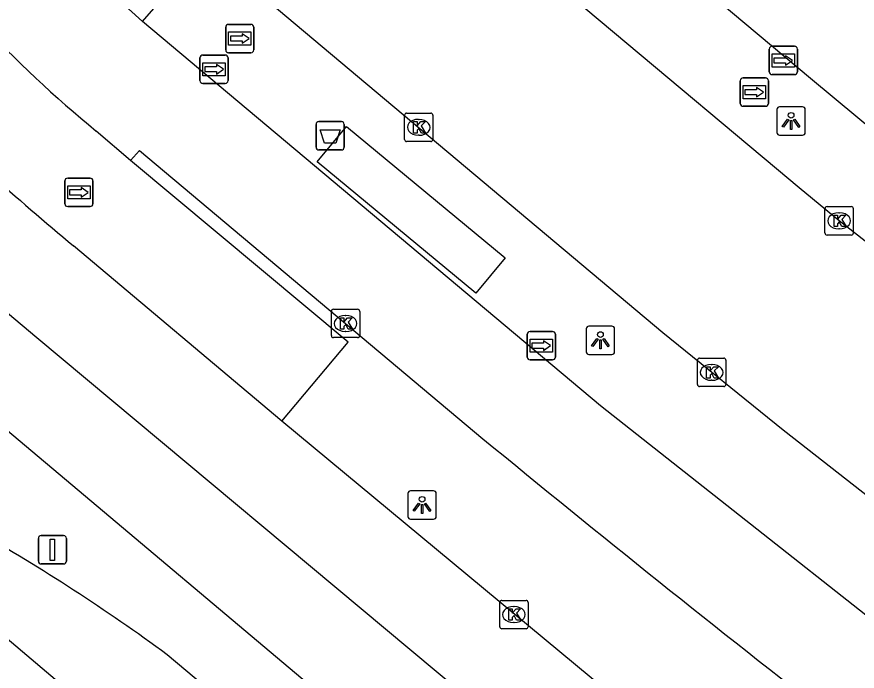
# Model space of a CAD drawing. Extents: x 156414 to 157775, y 382335 to 383765.
# Drawn here: x 157026.08 to 157055.68, y 382855.96 to 382879 of the extents above; entities that cross this region are included whole.
import ezdxf

# ---------------------------------------------------------------- set-up
doc = ezdxf.new("R2010")
doc.units = 0
for name, color, linetype in [('IMGEO_Afvalbak', 7, 'Continuous'), ('IMGEO_Fietspad_gesloten', 7, 'Continuous'), ('IMGEO_Kolk', 7, 'Continuous'), ('IMGEO_Lichtpunt', 7, 'Continuous'), ('IMGEO_OVBaan_gesloten', 7, 'Continuous'), ('IMGEO_Rijbaan_regionaal_gesloten', 7, 'Continuous'), ('IMGEO_Verkeersbordpaal', 7, 'Continuous'), ('IMGEO_Voetpad_open', 7, 'Continuous'), ('IMGEO_Wegwijzer', 7, 'Continuous')]:
    doc.layers.add(name, color=color, linetype=linetype)

msp = doc.modelspace()

# ---------------------------------------------------------------- linework, layer by layer
at = {"layer": 'IMGEO_Afvalbak'}
for p, q in [((157036.617, 382874.411), (157036.617, 382875.211)), ((157036.617, 382875.211), (157036.617, 382874.411)), ((157036.717, 382875.311), (157037.507, 382875.311)), ((157037.507, 382875.311), (157036.717, 382875.311)), ((157037.607, 382875.211), (157037.607, 382874.411)), ((157037.607, 382874.411), (157037.607, 382875.211)), ((157037.507, 382874.311), (157036.717, 382874.311)), ((157036.717, 382874.311), (157037.507, 382874.311))]:
    msp.add_line(p, q, dxfattribs=at)
msp.add_lwpolyline([(157036.76, 382875.025), (157037.464, 382875.025), (157037.315, 382874.555), (157036.909, 382874.555), (157036.76, 382875.025)], dxfattribs=at)
for centre, start, end in [((157036.717, 382875.211), 90, 180), ((157036.717, 382875.211), 90, 180), ((157037.507, 382875.211), 0, 90), ((157037.507, 382875.211), 360, 90), ((157036.717, 382874.411), 180, 270), ((157036.717, 382874.411), 180, 270), ((157037.507, 382874.411), 270, 0), ((157037.507, 382874.411), 270, 0)]:
    msp.add_arc(centre, 0.1, start, end, dxfattribs=at)
at = {"layer": 'IMGEO_Fietspad_gesloten'}
for points in [[(157030.505, 382878.828), (157028.998, 382880.207)], [(157069.469, 382847.528), (157061.485, 382853.595), (157046.631, 382865.299), (157030.505, 382878.828)], [(157030.078, 382873.936), (157028.875, 382874.978)], [(157030.078, 382873.936), (157030.398, 382874.288), (157042.493, 382864.147)]]:
    msp.add_lwpolyline(points, dxfattribs=at)
for centre, radius, start, end in [((157055.885, 382908.009), 42.668, 223.1292, 230.7268), ((157425.286, 383329.962), 602.922, 230.587626, 232.101743)]:
    msp.add_arc(centre, radius, start, end, dxfattribs=at)
at = {"layer": 'IMGEO_Kolk'}
for p, q in [((157039.731, 382874.682), (157039.731, 382875.534)), ((157039.806, 382875.608), (157040.658, 382875.608)), ((157040.732, 382875.534), (157040.732, 382874.682)), ((157040.219, 382875.388), (157040.244, 382875.388)), ((157040.658, 382874.608), (157039.806, 382874.608)), ((157040.242, 382874.828), (157040.217, 382874.828)), ((157054.538, 382871.39), (157054.538, 382872.242)), ((157054.613, 382872.316), (157055.465, 382872.316)), ((157055.539, 382872.242), (157055.539, 382871.39)), ((157055.026, 382872.096), (157055.051, 382872.096)), ((157055.049, 382871.536), (157055.024, 382871.536)), ((157055.465, 382871.316), (157054.613, 382871.316)), ((157037.229, 382868.704), (157038.081, 382868.704)), ((157037.154, 382867.778), (157037.154, 382868.63)), ((157037.642, 382868.484), (157037.667, 382868.484)), ((157038.155, 382868.63), (157038.155, 382867.778)), ((157037.665, 382867.924), (157037.64, 382867.924)), ((157038.081, 382867.704), (157037.229, 382867.704)), ((157050.049, 382866.056), (157050.049, 382866.908)), ((157050.124, 382866.982), (157050.976, 382866.982)), ((157051.05, 382866.908), (157051.05, 382866.056)), ((157050.537, 382866.762), (157050.562, 382866.762)), ((157050.56, 382866.202), (157050.535, 382866.202)), ((157050.976, 382865.982), (157050.124, 382865.982)), ((157043.084, 382857.529), (157043.084, 382858.381)), ((157043.159, 382858.455), (157044.011, 382858.455)), ((157044.085, 382858.381), (157044.085, 382857.529)), ((157043.572, 382858.235), (157043.597, 382858.235)), ((157044.011, 382857.455), (157043.159, 382857.455)), ((157043.595, 382857.675), (157043.57, 382857.675))]:
    msp.add_line(p, q, dxfattribs=at)
for points in [[(157039.731, 382874.682), (157039.731, 382875.534)], [(157039.806, 382875.608), (157040.658, 382875.608)], [(157040.732, 382875.534), (157040.732, 382874.682)], [(157040.052, 382875.308), (157040.175, 382875.308), (157040.175, 382875.157), (157040.305, 382875.308), (157040.469, 382875.308), (157040.323, 382875.157), (157040.476, 382874.908), (157040.324, 382874.908), (157040.239, 382875.072), (157040.175, 382875.005), (157040.175, 382874.908), (157040.052, 382874.908), (157040.052, 382875.308)], [(157040.658, 382874.608), (157039.806, 382874.608)], [(157054.538, 382871.39), (157054.538, 382872.242)], [(157054.613, 382872.316), (157055.465, 382872.316)], [(157055.539, 382872.242), (157055.539, 382871.39)], [(157054.859, 382872.016), (157054.982, 382872.016), (157054.982, 382871.865), (157055.112, 382872.016), (157055.276, 382872.016), (157055.13, 382871.865), (157055.283, 382871.616), (157055.131, 382871.616), (157055.046, 382871.78), (157054.982, 382871.713), (157054.982, 382871.616), (157054.859, 382871.616), (157054.859, 382872.016)], [(157055.465, 382871.316), (157054.613, 382871.316)], [(157037.229, 382868.704), (157038.081, 382868.704)], [(157037.154, 382867.778), (157037.154, 382868.63)], [(157037.475, 382868.404), (157037.598, 382868.404), (157037.598, 382868.253), (157037.728, 382868.404), (157037.892, 382868.404), (157037.746, 382868.253), (157037.899, 382868.004), (157037.747, 382868.004), (157037.662, 382868.168), (157037.598, 382868.101), (157037.598, 382868.004), (157037.475, 382868.004), (157037.475, 382868.404)], [(157038.155, 382868.63), (157038.155, 382867.778)], [(157038.081, 382867.704), (157037.229, 382867.704)], [(157050.049, 382866.056), (157050.049, 382866.908)], [(157050.124, 382866.982), (157050.976, 382866.982)], [(157051.05, 382866.908), (157051.05, 382866.056)], [(157050.37, 382866.682), (157050.493, 382866.682), (157050.493, 382866.531), (157050.623, 382866.682), (157050.787, 382866.682), (157050.641, 382866.531), (157050.794, 382866.282), (157050.642, 382866.282), (157050.557, 382866.446), (157050.493, 382866.379), (157050.493, 382866.282), (157050.37, 382866.282), (157050.37, 382866.682)], [(157050.976, 382865.982), (157050.124, 382865.982)], [(157043.084, 382857.529), (157043.084, 382858.381)], [(157043.159, 382858.455), (157044.011, 382858.455)], [(157044.085, 382858.381), (157044.085, 382857.529)], [(157043.405, 382858.155), (157043.528, 382858.155), (157043.528, 382858.004), (157043.658, 382858.155), (157043.822, 382858.155), (157043.676, 382858.004), (157043.829, 382857.755), (157043.677, 382857.755), (157043.592, 382857.919), (157043.528, 382857.852), (157043.528, 382857.755), (157043.405, 382857.755), (157043.405, 382858.155)], [(157044.011, 382857.455), (157043.159, 382857.455)]]:
    msp.add_lwpolyline(points, dxfattribs=at)
for centre, start, end in [((157039.808, 382875.532), 91.552, 178.448), ((157039.808, 382875.532), 91.552, 178.448), ((157040.656, 382875.532), 1.552, 88.448), ((157040.656, 382875.532), 1.552, 88.448), ((157039.808, 382874.684), 181.552, 268.448), ((157039.808, 382874.684), 181.552, 268.448), ((157040.656, 382874.684), 271.552, 358.448), ((157040.656, 382874.684), 271.552, 358.448), ((157054.615, 382872.24), 91.552, 178.448), ((157054.615, 382872.24), 91.552, 178.448), ((157055.463, 382872.24), 1.552, 88.448), ((157055.463, 382872.24), 1.552, 88.448), ((157054.615, 382871.392), 181.552, 268.448), ((157054.615, 382871.392), 181.552, 268.448), ((157055.463, 382871.392), 271.552, 358.448), ((157055.463, 382871.392), 271.552, 358.448), ((157037.231, 382868.628), 91.552, 178.448), ((157037.231, 382868.628), 91.552, 178.448), ((157038.079, 382868.628), 1.552, 88.448), ((157038.079, 382868.628), 1.552, 88.448), ((157037.231, 382867.78), 181.552, 268.448), ((157037.231, 382867.78), 181.552, 268.448), ((157038.079, 382867.78), 271.552, 358.448), ((157038.079, 382867.78), 271.552, 358.448), ((157050.126, 382866.906), 91.552, 178.448), ((157050.126, 382866.906), 91.552, 178.448), ((157050.974, 382866.906), 1.552, 88.448), ((157050.974, 382866.906), 1.552, 88.448), ((157050.126, 382866.058), 181.552, 268.448), ((157050.126, 382866.058), 181.552, 268.448), ((157050.974, 382866.058), 271.552, 358.448), ((157050.974, 382866.058), 271.552, 358.448), ((157043.161, 382858.379), 91.552, 178.448), ((157043.161, 382858.379), 91.552, 178.448), ((157044.009, 382858.379), 1.552, 88.448), ((157044.009, 382858.379), 1.552, 88.448), ((157043.161, 382857.531), 181.552, 268.448), ((157043.161, 382857.531), 181.552, 268.448), ((157044.009, 382857.531), 271.552, 358.448), ((157044.009, 382857.531), 271.552, 358.448)]:
    msp.add_arc(centre, 0.0765, start, end, dxfattribs=at)
for centre, major_axis, ratio, start_param, end_param in [((157040.218, 382875.108), (-0.387, 0.002), 0.722429, 4.712389, 7.853982), ((157040.243, 382875.108), (-0.39, 0.002), 0.717154, 1.570796, 4.712389), ((157055.025, 382871.816), (-0.387, 0.002), 0.722429, 4.712389, 7.853982), ((157055.05, 382871.816), (-0.39, 0.002), 0.717154, 1.570796, 4.712389), ((157037.641, 382868.204), (-0.387, 0.002), 0.722429, 4.712389, 7.853982), ((157037.666, 382868.204), (-0.39, 0.002), 0.717154, 1.570796, 4.712389), ((157050.536, 382866.482), (-0.387, 0.002), 0.722429, 4.712389, 7.853982), ((157050.561, 382866.482), (-0.39, 0.002), 0.717154, 1.570796, 4.712389), ((157043.571, 382857.955), (-0.387, 0.002), 0.722429, 4.712389, 7.853982), ((157043.596, 382857.955), (-0.39, 0.002), 0.717154, 1.570796, 4.712389)]:
    msp.add_ellipse(centre, major_axis=major_axis, ratio=ratio, start_param=start_param, end_param=end_param, dxfattribs=at)
at = {"layer": 'IMGEO_Lichtpunt'}
for p, q in [((157053.751, 382875.829), (157052.943, 382875.829)), ((157053.751, 382875.829), (157052.943, 382875.829)), ((157052.849, 382875.734), (157052.849, 382874.927)), ((157052.849, 382875.734), (157052.849, 382874.927)), ((157053.845, 382874.927), (157053.845, 382875.734)), ((157053.845, 382874.927), (157053.845, 382875.734)), ((157052.943, 382874.833), (157053.751, 382874.833)), ((157052.943, 382874.833), (157053.751, 382874.833)), ((157047.036, 382868.108), (157046.228, 382868.108)), ((157047.036, 382868.108), (157046.228, 382868.108)), ((157046.134, 382868.013), (157046.134, 382867.206)), ((157046.134, 382868.013), (157046.134, 382867.206)), ((157047.13, 382867.206), (157047.13, 382868.013)), ((157047.13, 382867.206), (157047.13, 382868.013)), ((157046.228, 382867.112), (157047.036, 382867.112)), ((157046.228, 382867.112), (157047.036, 382867.112)), ((157039.852, 382862.216), (157039.852, 382861.409)), ((157039.852, 382862.216), (157039.852, 382861.409)), ((157040.754, 382862.311), (157039.946, 382862.311)), ((157040.754, 382862.311), (157039.946, 382862.311)), ((157040.848, 382861.409), (157040.848, 382862.216)), ((157040.848, 382861.409), (157040.848, 382862.216)), ((157039.946, 382861.315), (157040.754, 382861.315)), ((157039.946, 382861.315), (157040.754, 382861.315))]:
    msp.add_line(p, q, dxfattribs=at)
for points in [[(157053.223, 382875.398), (157053.262, 382875.37), (157053.074, 382875.108), (157053.036, 382875.135), (157053.223, 382875.398)], [(157053.325, 382875.35), (157053.372, 382875.35), (157053.372, 382875.028), (157053.325, 382875.028), (157053.325, 382875.35)], [(157053.435, 382875.37), (157053.473, 382875.397), (157053.66, 382875.135), (157053.621, 382875.107), (157053.435, 382875.37)], [(157046.508, 382867.677), (157046.547, 382867.649), (157046.359, 382867.387), (157046.321, 382867.414), (157046.508, 382867.677)], [(157046.61, 382867.629), (157046.657, 382867.629), (157046.657, 382867.307), (157046.61, 382867.307), (157046.61, 382867.629)], [(157046.72, 382867.649), (157046.758, 382867.676), (157046.945, 382867.414), (157046.906, 382867.386), (157046.72, 382867.649)], [(157040.226, 382861.88), (157040.265, 382861.852), (157040.077, 382861.59), (157040.039, 382861.617), (157040.226, 382861.88)], [(157040.438, 382861.852), (157040.476, 382861.879), (157040.663, 382861.617), (157040.624, 382861.589), (157040.438, 382861.852)], [(157040.328, 382861.832), (157040.375, 382861.832), (157040.375, 382861.51), (157040.328, 382861.51), (157040.328, 382861.832)]]:
    msp.add_lwpolyline(points, dxfattribs=at)
for centre in [(157053.348, 382875.532), (157046.633, 382867.811), (157040.351, 382862.014)]:
    msp.add_circle(centre, 0.0994, dxfattribs=at)
for centre, start, end in [((157052.943, 382875.734), 90, 180), ((157052.943, 382875.734), 90, 180), ((157053.751, 382875.734), 0, 90), ((157053.751, 382875.734), 0, 90), ((157052.943, 382874.927), 180, 270), ((157052.943, 382874.927), 180, 270), ((157053.751, 382874.927), 270, 0), ((157053.751, 382874.927), 270, 360), ((157046.228, 382868.013), 90, 180), ((157046.228, 382868.013), 90, 180), ((157047.036, 382868.013), 0, 90), ((157047.036, 382868.013), 0, 90), ((157046.228, 382867.206), 180, 270), ((157046.228, 382867.206), 180, 270), ((157047.036, 382867.206), 270, 0), ((157047.036, 382867.206), 270, 360), ((157039.946, 382862.216), 90, 180), ((157039.946, 382862.216), 90, 180), ((157040.754, 382862.216), 0, 90), ((157040.754, 382862.216), 0, 90), ((157039.946, 382861.409), 180, 270), ((157039.946, 382861.409), 180, 270), ((157040.754, 382861.409), 270, 0), ((157040.754, 382861.409), 270, 360)]:
    msp.add_arc(centre, 0.0946, start, end, dxfattribs=at)
at = {"layer": 'IMGEO_OVBaan_gesloten'}
for points in [[(157069.388, 382860.592), (157055.039, 382871.816), (157053.636, 382872.978), (157052.831, 382873.641), (157037.018, 382886.895), (157036.951, 382886.961)], [(157032.734, 382881.408), (157048.826, 382867.887), (157053.069, 382864.463), (157068.506, 382852.388), (157073.753, 382848.447)]]:
    msp.add_lwpolyline(points, dxfattribs=at)
at = {"layer": 'IMGEO_Rijbaan_regionaal_gesloten'}
for points in [[(156982.528, 382956.885), (156986.882, 382938.183), (156990.491, 382922.681), (156992.153, 382916.291), (156993.063, 382913.629), (156994.504, 382909.67), (156995.357, 382907.328), (156996.964, 382903.73), (156998.728, 382900.205), (157000.633, 382896.755), (157002.68, 382893.387), (157004.828, 382890.083), (157007.18, 382886.92), (157009.627, 382883.831), (157012.214, 382880.858), (157014.908, 382878.06), (157017.808, 382875.371), (157020.723, 382872.793), (157026.786, 382867.71), (157041.699, 382855.251), (157060.665, 382839.899)], [(157017.345, 382871.498), (157036.819, 382855.113), (157043.805, 382849.361), (157058.509, 382837.457)], [(157035.415, 382864.759), (157028.068, 382870.938)], [(157010.813, 382869.742), (157054.556, 382832.705)], [(157062.82, 382842.34), (157046.852, 382855.272), (157035.415, 382864.759)], [(157056.739, 382835.252), (157031.373, 382856.537)]]:
    msp.add_lwpolyline(points, dxfattribs=at)
for centre, radius, start, end in [((157085.642, 382940.382), 90.207, 225.35539, 230.33898), ((156991.389, 382802.308), 67.376, 53.59823, 60.41757)]:
    msp.add_arc(centre, radius, start, end, dxfattribs=at)
at = {"layer": 'IMGEO_Verkeersbordpaal'}
for p, q in [((157026.934, 382860.736), (157027.724, 382860.736)), ((157027.724, 382860.736), (157026.934, 382860.736)), ((157026.834, 382859.836), (157026.834, 382860.636)), ((157026.834, 382860.636), (157026.834, 382859.836)), ((157027.824, 382860.636), (157027.824, 382859.836)), ((157027.824, 382859.836), (157027.824, 382860.636)), ((157027.724, 382859.736), (157026.934, 382859.736)), ((157026.934, 382859.736), (157027.724, 382859.736))]:
    msp.add_line(p, q, dxfattribs=at)
msp.add_lwpolyline([(157027.254, 382860.611), (157027.404, 382860.611), (157027.404, 382859.861), (157027.254, 382859.861), (157027.254, 382860.611)], dxfattribs=at)
for centre, start, end in [((157026.934, 382860.636), 90, 180), ((157026.934, 382860.636), 90, 180), ((157027.724, 382860.636), 0, 90), ((157027.724, 382860.636), 360, 90), ((157026.934, 382859.836), 180, 270), ((157026.934, 382859.836), 180, 270), ((157027.724, 382859.836), 270, 0), ((157027.724, 382859.836), 270, 0)]:
    msp.add_arc(centre, 0.1, start, end, dxfattribs=at)
at = {"layer": 'IMGEO_Voetpad_open'}
for points in [[(157042.249, 382890.822), (157040.158, 382888.466), (157054.026, 382876.842), (157064.101, 382868.466), (157071.205, 382862.884)], [(157030.505, 382878.828), (157032.734, 382881.408)], [(157042.242, 382869.267), (157036.659, 382873.898), (157037.688, 382875.136), (157043.279, 382870.516), (157042.242, 382869.267)], [(157035.415, 382864.759), (157037.75, 382867.547), (157030.078, 382873.936)]]:
    msp.add_lwpolyline(points, dxfattribs=at)
at = {"layer": 'IMGEO_Wegwijzer'}
for p, q in [((157033.533, 382878.732), (157034.323, 382878.732)), ((157034.323, 382878.732), (157033.533, 382878.732)), ((157033.433, 382877.832), (157033.433, 382878.632)), ((157033.433, 382878.632), (157033.433, 382877.832)), ((157034.423, 382878.632), (157034.423, 382877.832)), ((157034.423, 382877.832), (157034.423, 382878.632)), ((157052.577, 382877.062), (157052.577, 382877.862)), ((157052.577, 382877.862), (157052.577, 382877.062)), ((157052.677, 382877.962), (157053.467, 382877.962)), ((157053.467, 382877.962), (157052.677, 382877.962)), ((157053.567, 382877.862), (157053.567, 382877.062)), ((157053.567, 382877.062), (157053.567, 382877.862)), ((157032.527, 382876.752), (157032.527, 382877.552)), ((157032.527, 382877.552), (157032.527, 382876.752)), ((157032.627, 382877.652), (157033.417, 382877.652)), ((157033.417, 382877.652), (157032.627, 382877.652)), ((157033.517, 382877.552), (157033.517, 382876.752)), ((157033.517, 382876.752), (157033.517, 382877.552)), ((157034.323, 382877.732), (157033.533, 382877.732)), ((157033.533, 382877.732), (157034.323, 382877.732)), ((157053.467, 382876.962), (157052.677, 382876.962)), ((157052.677, 382876.962), (157053.467, 382876.962)), ((157033.417, 382876.652), (157032.627, 382876.652)), ((157032.627, 382876.652), (157033.417, 382876.652)), ((157051.557, 382875.948), (157051.557, 382876.748)), ((157051.557, 382876.748), (157051.557, 382875.948)), ((157051.657, 382876.848), (157052.447, 382876.848)), ((157052.447, 382876.848), (157051.657, 382876.848)), ((157052.547, 382876.748), (157052.547, 382875.948)), ((157052.547, 382875.948), (157052.547, 382876.748)), ((157052.447, 382875.848), (157051.657, 382875.848)), ((157051.657, 382875.848), (157052.447, 382875.848)), ((157027.767, 382872.419), (157027.767, 382873.219)), ((157027.767, 382873.219), (157027.767, 382872.419)), ((157027.867, 382873.319), (157028.657, 382873.319)), ((157028.657, 382873.319), (157027.867, 382873.319)), ((157028.757, 382873.219), (157028.757, 382872.419)), ((157028.757, 382872.419), (157028.757, 382873.219)), ((157028.657, 382872.319), (157027.867, 382872.319)), ((157027.867, 382872.319), (157028.657, 382872.319)), ((157044.054, 382867.022), (157044.054, 382867.822)), ((157044.054, 382867.822), (157044.054, 382867.022)), ((157044.154, 382867.922), (157044.944, 382867.922)), ((157044.944, 382867.922), (157044.154, 382867.922)), ((157045.044, 382867.822), (157045.044, 382867.022)), ((157045.044, 382867.022), (157045.044, 382867.822)), ((157044.944, 382866.922), (157044.154, 382866.922)), ((157044.154, 382866.922), (157044.944, 382866.922))]:
    msp.add_line(p, q, dxfattribs=at)
for points in [[(157033.534, 382878.464), (157034.322, 382878.464), (157034.322, 382878), (157033.534, 382878), (157033.534, 382878.464)], [(157033.599, 382878.316), (157033.599, 382878.232), (157033.599, 382878.148), (157034.01, 382878.148), (157034.01, 382878.065), (157034.257, 382878.232), (157034.01, 382878.399), (157034.01, 382878.316), (157033.599, 382878.316)], [(157052.678, 382877.694), (157053.466, 382877.694), (157053.466, 382877.23), (157052.678, 382877.23), (157052.678, 382877.694)], [(157052.743, 382877.546), (157052.743, 382877.462), (157052.743, 382877.378), (157053.154, 382877.378), (157053.154, 382877.295), (157053.401, 382877.462), (157053.154, 382877.629), (157053.154, 382877.546), (157052.743, 382877.546)], [(157032.628, 382877.384), (157033.416, 382877.384), (157033.416, 382876.92), (157032.628, 382876.92), (157032.628, 382877.384)], [(157032.693, 382877.236), (157032.693, 382877.152), (157032.693, 382877.068), (157033.104, 382877.068), (157033.104, 382876.985), (157033.351, 382877.152), (157033.104, 382877.319), (157033.104, 382877.236), (157032.693, 382877.236)], [(157051.658, 382876.58), (157052.446, 382876.58), (157052.446, 382876.116), (157051.658, 382876.116), (157051.658, 382876.58)], [(157051.723, 382876.432), (157051.723, 382876.348), (157051.723, 382876.264), (157052.134, 382876.264), (157052.134, 382876.181), (157052.381, 382876.348), (157052.134, 382876.515), (157052.134, 382876.432), (157051.723, 382876.432)], [(157027.868, 382873.051), (157028.656, 382873.051), (157028.656, 382872.587), (157027.868, 382872.587), (157027.868, 382873.051)], [(157027.933, 382872.903), (157027.933, 382872.819), (157027.933, 382872.735), (157028.344, 382872.735), (157028.344, 382872.652), (157028.591, 382872.819), (157028.344, 382872.986), (157028.344, 382872.903), (157027.933, 382872.903)], [(157044.155, 382867.654), (157044.943, 382867.654), (157044.943, 382867.19), (157044.155, 382867.19), (157044.155, 382867.654)], [(157044.22, 382867.506), (157044.22, 382867.422), (157044.22, 382867.338), (157044.631, 382867.338), (157044.631, 382867.255), (157044.878, 382867.422), (157044.631, 382867.589), (157044.631, 382867.506), (157044.22, 382867.506)]]:
    msp.add_lwpolyline(points, dxfattribs=at)
for centre, start, end in [((157033.533, 382878.632), 90, 180), ((157033.533, 382878.632), 90, 180), ((157034.323, 382878.632), 0, 90), ((157034.323, 382878.632), 360, 90), ((157033.533, 382877.832), 180, 270), ((157033.533, 382877.832), 180, 270), ((157034.323, 382877.832), 270, 0), ((157034.323, 382877.832), 270, 0), ((157052.677, 382877.862), 90, 180), ((157052.677, 382877.862), 90, 180), ((157053.467, 382877.862), 0, 90), ((157053.467, 382877.862), 360, 90), ((157032.627, 382877.552), 90, 180), ((157032.627, 382877.552), 90, 180), ((157033.417, 382877.552), 0, 90), ((157033.417, 382877.552), 360, 90), ((157052.677, 382877.062), 180, 270), ((157052.677, 382877.062), 180, 270), ((157053.467, 382877.062), 270, 0), ((157053.467, 382877.062), 270, 0), ((157032.627, 382876.752), 180, 270), ((157032.627, 382876.752), 180, 270), ((157033.417, 382876.752), 270, 0), ((157033.417, 382876.752), 270, 0), ((157051.657, 382876.748), 90, 180), ((157051.657, 382876.748), 90, 180), ((157052.447, 382876.748), 0, 90), ((157052.447, 382876.748), 360, 90), ((157051.657, 382875.948), 180, 270), ((157051.657, 382875.948), 180, 270), ((157052.447, 382875.948), 270, 0), ((157052.447, 382875.948), 270, 0), ((157027.867, 382873.219), 90, 180), ((157027.867, 382873.219), 90, 180), ((157028.657, 382873.219), 0, 90), ((157028.657, 382873.219), 360, 90), ((157027.867, 382872.419), 180, 270), ((157027.867, 382872.419), 180, 270), ((157028.657, 382872.419), 270, 0), ((157028.657, 382872.419), 270, 0), ((157044.154, 382867.822), 90, 180), ((157044.154, 382867.822), 90, 180), ((157044.944, 382867.822), 0, 90), ((157044.944, 382867.822), 360, 90), ((157044.154, 382867.022), 180, 270), ((157044.154, 382867.022), 180, 270), ((157044.944, 382867.022), 270, 0), ((157044.944, 382867.022), 270, 0)]:
    msp.add_arc(centre, 0.1, start, end, dxfattribs=at)

doc.saveas('drawing.dxf')
